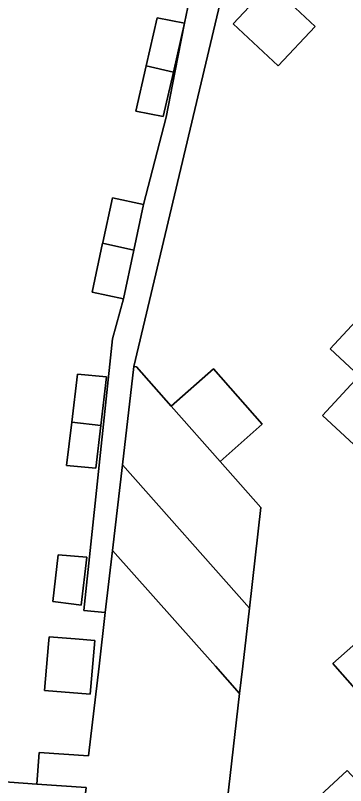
# Model space of a CAD drawing. Extents: x 159960 to 160866, y 382700 to 383354.
# Drawn here: x 160606.16 to 160625.92, y 382992.86 to 383038.93 of the extents above; entities that cross this region are included whole.
import ezdxf

# ---------------------------------------------------------------- set-up
doc = ezdxf.new("R2010")
doc.units = 0
for name, color, linetype in [('IMGEO_Erf', 7, 'Continuous'), ('IMGEO_Pand', 7, 'Continuous'), ('IMGEO_Voetpad_open', 7, 'Continuous')]:
    doc.layers.add(name, color=color, linetype=linetype)

msp = doc.modelspace()

# ---------------------------------------------------------------- linework, layer by layer
at = {"layer": 'IMGEO_Erf'}
for points in [[(160618.765, 383041.217), (160613.257, 383017.926), (160613.407, 383017.912), (160615.49, 383015.555), (160618.011, 383017.784), (160620.93, 383014.482), (160618.409, 383012.254), (160620.851, 383009.492), (160620.162, 383003.469), (160619.765, 383000), (160619.579, 382998.374), (160617.333, 382978.743), (160616.467, 382978.846), (160616.33, 382977.69), (160607.725, 382978.715), (160607.917, 382980.675), (160608.745, 382989.162), (160605.949, 382989.203), (160605.978, 382991.204), (160598.307, 382991.758), (160596.782, 382973.814), (160638.396, 382970.297)], [(160600.347, 382993.462), (160607.439, 382992.952), (160607.576, 382994.848), (160610.538, 382994.634), (160611.164, 383000), (160611.539, 383003.213), (160610.253, 383003.323), (160611.969, 383019.573), (160612.627, 383021.976), (160610.754, 383022.377), (160611.382, 383025.308), (160611.39, 383025.344), (160611.962, 383028.013), (160613.835, 383027.611), (160615.181, 383032.836), (160615.71, 383035.517), (160616.288, 383038.454), (160616.876, 383041.35)], [(160627.756, 383012.026), (160624.542, 383014.992), (160626.742, 383017.376), (160624.996, 383018.988), (160626.788, 383020.91)], [(160630.446, 382994.167), (160625.291, 383000), (160625.149, 383000.16), (160627.547, 383002.279)], [(160631.747, 382982.688), (160623.586, 382991.519), (160626.022, 382993.77)]]:
    msp.add_lwpolyline(points, dxfattribs=at)
for points in [[(160621.894, 383035.902), (160619.197, 383038.43), (160621.41, 383040.791), (160624.107, 383038.263)], [(160616.288, 383038.454), (160615.618, 383035.538), (160615.005, 383032.871), (160613.365, 383033.194), (160613.991, 383035.917), (160614.648, 383038.777)], [(160609.536, 383014.607), (160609.877, 383017.478), (160611.616, 383017.315), (160611.27, 383014.404), (160610.965, 383011.838), (160609.225, 383012.001)], [(160609.65, 383003.717), (160608.392, 383003.875), (160608.719, 383006.672), (160610.433, 383006.525), (160610.098, 383003.66)], [(160609.734, 383001.632), (160610.916, 383001.53), (160610.639, 382998.319), (160607.907, 382998.554), (160608.147, 383001.341), (160608.183, 383001.765)]]:
    msp.add_lwpolyline(points, close=True, dxfattribs=at)
at = {"layer": 'IMGEO_Pand'}
for points in [[(160619.197, 383038.43), (160621.894, 383035.902), (160624.107, 383038.263), (160621.41, 383040.791)], [(160616.288, 383038.454), (160614.648, 383038.777), (160613.991, 383035.917), (160615.618, 383035.538)], [(160615.618, 383035.538), (160613.991, 383035.917), (160613.365, 383033.194), (160615.005, 383032.871)], [(160613.25, 383024.883), (160613.835, 383027.611), (160611.962, 383028.013), (160611.39, 383025.344), (160611.382, 383025.308)], [(160613.25, 383024.883), (160611.382, 383025.308), (160610.754, 383022.377), (160612.627, 383021.976)], [(160639.728, 383013.893), (160636.969, 383016.463), (160632.909, 383020.247), (160629.302, 383023.608), (160626.788, 383020.91), (160624.996, 383018.988), (160626.742, 383017.376), (160629.956, 383014.409), (160631.829, 383012.681), (160638.863, 383006.126), (160642.52, 383002.717), (160643.385, 383010.484)], [(160618.409, 383012.254), (160615.49, 383015.555), (160613.407, 383017.912), (160613.257, 383017.926), (160612.571, 383012.052), (160620.162, 383003.469), (160620.851, 383009.492)], [(160609.536, 383014.607), (160611.27, 383014.404), (160611.616, 383017.315), (160609.877, 383017.478)], [(160615.49, 383015.555), (160618.409, 383012.254), (160620.93, 383014.482), (160618.011, 383017.784)], [(160626.742, 383017.376), (160624.542, 383014.992), (160627.756, 383012.026), (160629.956, 383014.409)], [(160611.27, 383014.404), (160609.536, 383014.607), (160609.225, 383012.001), (160610.965, 383011.838)], [(160620.162, 383003.469), (160612.571, 383012.052), (160611.972, 383006.916), (160618.131, 383000), (160619.579, 382998.374), (160619.765, 383000)], [(160619.579, 382998.374), (160618.131, 383000), (160611.972, 383006.916), (160611.539, 383003.213), (160611.164, 383000), (160610.538, 382994.634), (160607.576, 382994.848), (160607.439, 382992.952), (160610.401, 382992.738), (160608.885, 382979.749), (160616.467, 382978.846), (160617.333, 382978.743)], [(160609.65, 383003.717), (160610.098, 383003.66), (160610.433, 383006.525), (160608.719, 383006.672), (160608.392, 383003.875)], [(160641.417, 382994.432), (160633.574, 382995.462), (160633.496, 382995.551), (160629.562, 383000), (160627.547, 383002.279), (160625.149, 383000.16), (160625.291, 383000), (160630.446, 382994.167), (160633.33, 382993.755), (160632.574, 382988.48), (160640.419, 382987.372)], [(160609.734, 383001.632), (160608.183, 383001.765), (160608.147, 383001.341), (160607.907, 382998.554), (160610.639, 382998.319), (160610.916, 383001.53)], [(160640.419, 382987.372), (160632.574, 382988.48), (160630.661, 382988.75), (160626.022, 382993.77), (160623.586, 382991.519), (160631.747, 382982.688), (160639.599, 382981.565)]]:
    msp.add_lwpolyline(points, close=True, dxfattribs=at)
at = {"layer": 'IMGEO_Voetpad_open'}
msp.add_lwpolyline([(160616.876, 383041.35), (160616.288, 383038.454), (160615.71, 383035.517), (160615.181, 383032.836), (160613.835, 383027.611), (160613.25, 383024.883), (160612.627, 383021.976), (160611.969, 383019.573), (160610.253, 383003.323), (160611.539, 383003.213), (160611.972, 383006.916), (160612.571, 383012.052), (160613.257, 383017.926), (160618.765, 383041.217)], dxfattribs=at)
msp.add_lwpolyline([(160610.401, 382992.738), (160607.439, 382992.952), (160600.347, 382993.462), (160592.168, 382994.051), (160591.989, 382994.064), (160591.84, 382992.307), (160598.307, 382991.758), (160605.978, 382991.204), (160609.11, 382991.158), (160609.081, 382989.157), (160608.745, 382989.162), (160607.917, 382980.675), (160607.725, 382978.715), (160616.33, 382977.69), (160616.467, 382978.846), (160608.885, 382979.749)], close=True, dxfattribs=at)

doc.saveas('drawing.dxf')
